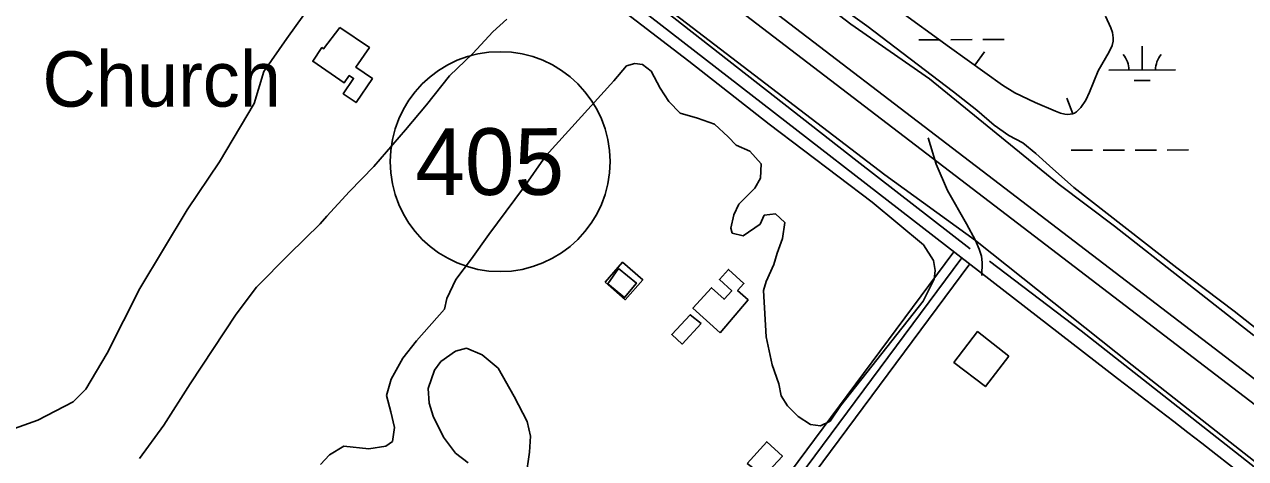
# Model space of a CAD drawing. Extents: x 3355724 to 3393621, y 594744 to 620174.
# Drawn here: x 3372282 to 3374114, y 616509 to 617160 of the extents above; entities that cross this region are included whole.
import ezdxf

# ---------------------------------------------------------------- set-up
doc = ezdxf.new("R2010")
doc.units = 0
for name, color, linetype in [('V-BLDG-OTLN', 7, 'Continuous'), ('V-BORW-LINE', 7, 'Continuous'), ('V-LEVE-TOET', 7, 'Continuous'), ('V-ROAD-CNTR', 7, 'Continuous'), ('V-ROAD-IDEN', 7, 'Continuous'), ('V-SITE-OTLN-IDEN', 7, 'Continuous'), ('V-SITE-VEGE', 7, 'Continuous'), ('V-SURV-LINE', 7, 'Continuous'), ('V-TOPO-SHOR', 7, 'Continuous'), ('V-WETL-SWMP', 7, 'Continuous')]:
    doc.layers.add(name, color=color, linetype=linetype)

msp = doc.modelspace()

# ---------------------------------------------------------------- linework, layer by layer
at = {"layer": 'V-BLDG-OTLN'}
for points in [[(3372755.7, 617155.9), (3372799.9, 617125.7), (3372779.6, 617096.1), (3372804.5, 617079.1), (3372779.9, 617043.2), (3372760.6, 617056.4), (3372776.3, 617079.4), (3372769.8, 617083.8), (3372762.3, 617072.9), (3372714.9, 617105.3), (3372728.8, 617125.7), (3372731.1, 617124.1)], [(3373153.5, 616773.5), (3373183.8, 616747.3), (3373210, 616777.5), (3373179.7, 616803.7)], [(3373173.5, 616794.3), (3373200.4, 616772.3), (3373182.7, 616750.6), (3373157.5, 616771.2)], [(3373326.1, 616697.5), (3373285.3, 616734.6), (3373313.3, 616765.3), (3373331.9, 616748.2), (3373343.4, 616760.8), (3373324.9, 616777.6), (3373338.8, 616792.9), (3373361.8, 616771.9), (3373352.2, 616761.3), (3373367.9, 616747.1)], [(3373297.8, 616711.9), (3373268.9, 616680.8), (3373253.6, 616695), (3373281.3, 616724.8)], [(3373759, 616662.6), (3373724, 616617), (3373676.7, 616653.4), (3373712.3, 616699.6)], [(3373366.5, 616501.8), (3373396.1, 616534.3), (3373419.5, 616512.9), (3373391.8, 616482.5)]]:
    msp.add_lwpolyline(points, close=True, dxfattribs=at)
at = {"layer": 'V-BORW-LINE'}
for p, q in [((3373708, 617099.1), (3373722.5, 617119.4)), ((3373855, 617026.5), (3373846, 617049.8))]:
    msp.add_line(p, q, dxfattribs=at)
msp.add_lwpolyline([(3373591.4, 617183.5), (3373670.1, 617126.2), (3373749.5, 617069.5), (3373768.3, 617057.7), (3373798.5, 617043.1), (3373829.2, 617030.3), (3373836.9, 617027.5), (3373843.1, 617026), (3373847.8, 617025.5), (3373854.5, 617026.3), (3373857.7, 617027.5), (3373860.6, 617029.4), (3373867.2, 617035.8), (3373874.5, 617046.9), (3373880.3, 617058.9), (3373886.9, 617075), (3373893.4, 617090.9), (3373904.1, 617109.9), (3373909.8, 617119.2), (3373914.4, 617128.9), (3373915.9, 617135.3), (3373915.9, 617140.4), (3373914.6, 617148.2), (3373912.1, 617155.6), (3373904.1, 617173.1)], dxfattribs=at)
at = {"layer": 'V-LEVE-TOET'}
for points in [[(3375825.8, 615008.1), (3375822, 615015.1), (3375811.4, 615025.5), (3375795.2, 615044.9), (3375674, 615158.8), (3375432.6, 615386.6), (3375213.6, 615584.5), (3374890.6, 615875.4), (3374636, 616096.2), (3374322.2, 616352.3), (3373944.2, 616649.4), (3373708.9, 616836.3), (3373573.2, 616934.7), (3373207.8, 617215.1), (3372868.9, 617474.7), (3372670.8, 617620.4), (3372460.9, 617765.4), (3372217.6, 617927), (3371905.3, 618137.9), (3371607.7, 618305.7), (3371539.6, 618342.8)], [(3372241.5, 618097.5), (3372299.3, 618060.5), (3372334.5, 618043.4), (3372350.3, 618029), (3372369.6, 618008.4), (3372421.3, 617976.8), (3372544.6, 617893.9), (3372648.6, 617823.3), (3372756.8, 617745.1), (3372911.1, 617628.5), (3372981.4, 617575), (3373038.6, 617529.8), (3373186.8, 617413.2), (3373278.4, 617346.7), (3373351.4, 617291.8), (3373522.3, 617160.8), (3373640.1, 617078.6), (3373834.5, 616920.1), (3373917.8, 616857.7), (3374126.6, 616693.8)]]:
    msp.add_lwpolyline(points, dxfattribs=at)
at = {"layer": 'V-ROAD-CNTR'}
for points in [[(3373922.3, 616629.1), (3373081.6, 617281.1)], [(3373638.1, 616990.2), (3373649.9, 616950.8), (3373667.3, 616911.5), (3373695.7, 616861.1), (3373708.9, 616836.3), (3373714.4, 616823.2), (3373717.9, 616812.8), (3373719.3, 616803.2), (3373718.4, 616784)], [(3370697.4, 612766.2), (3372448.5, 615164.6), (3373676.6, 616819.3)], [(3373688.6, 616810.3), (3372460.6, 615155.7), (3370709.5, 612757.4)], [(3371843.9, 614285.7), (3372472.7, 615146.9), (3373700.7, 616801.4)]]:
    msp.add_lwpolyline(points, dxfattribs=at)
msp.add_arc((3363183.3, 602512.6), 17737, 47.25593, 52.7382, dxfattribs=at)
at = {"layer": 'V-ROAD-IDEN'}
msp.add_circle((3372996, 616954.6), 165, dxfattribs=at)
msp.add_circle((3372996, 616954.6), 165, dxfattribs=at)
at = {"layer": 'V-SITE-VEGE'}
for p, q in [((3373128.4, 617221.1), (3373279, 617105.4)), ((3372985.1, 617149.4), (3373006.3, 617168.6)), ((3372955, 617117), (3372985.1, 617149.4)), ((3372920, 617083.3), (3372955, 617117)), ((3373185.7, 617098.3), (3373166.5, 617075.6)), ((3373198, 617101.8), (3373185.7, 617098.3)), ((3373209.7, 617100.5), (3373198, 617101.8)), ((3373222.8, 617090.2), (3373209.7, 617100.5)), ((3373279, 617105.4), (3373399.4, 617011)), ((3372885.8, 617040), (3372920, 617083.3)), ((3373166.5, 617075.6), (3373064.5, 616963.5)), ((3373235.9, 617064.8), (3373222.8, 617090.2)), ((3373249, 617044.9), (3373235.9, 617064.8)), ((3372854.3, 617002.2), (3372885.8, 617040)), ((3373266.2, 617027.1), (3373249, 617044.9)), ((3373292.3, 617019.6), (3373266.2, 617027.1)), ((3373317.7, 617010.8), (3373292.3, 617019.6)), ((3372806.4, 616947.1), (3372854.3, 617002.2)), ((3373338.3, 616991.6), (3373317.7, 617010.8)), ((3373399.4, 617011), (3373554.1, 616893.9)), ((3373350, 616979.3), (3373338.3, 616991.6)), ((3373064.5, 616963.5), (3373031, 616915.4)), ((3373370.6, 616970.4), (3373350, 616979.3)), ((3373387.8, 616951.2), (3373370.6, 616970.4)), ((3372770.1, 616910), (3372806.4, 616947.1)), ((3373386.5, 616929.9), (3373387.8, 616951.2)), ((3373378.3, 616914.8), (3373386.5, 616929.9)), ((3372735.9, 616872.8), (3372770.1, 616910)), ((3373031, 616915.4), (3372978.9, 616845.2)), ((3373363.9, 616901), (3373378.3, 616914.8)), ((3373346.8, 616874.9), (3373354.3, 616890.7)), ((3373354.3, 616890.7), (3373363.9, 616901)), ((3373554.1, 616893.9), (3373631.1, 616829.6)), ((3372726.3, 616861.1), (3372735.9, 616872.8)), ((3373342.1, 616855), (3373346.8, 616874.9)), ((3373392.1, 616874.3), (3373386, 616860.6)), ((3373409.3, 616876.4), (3373392.1, 616874.3)), ((3373423.1, 616863.4), (3373409.3, 616876.4)), ((3372679.7, 616815.7), (3372726.3, 616861.1)), ((3373344.1, 616847.5), (3373342.1, 616855)), ((3373386, 616860.6), (3373360.6, 616843.4)), ((3373419.7, 616839.4), (3373423.1, 616863.4)), ((3372978.9, 616845.2), (3372952.9, 616808.8)), ((3373360.6, 616843.4), (3373344.1, 616847.5)), ((3373411.5, 616817.4), (3373419.7, 616839.4)), ((3373406.7, 616800.2), (3373411.5, 616817.4)), ((3373631.1, 616829.6), (3373646.3, 616806.3)), ((3372630.4, 616766.2), (3372679.7, 616815.7)), ((3372952.9, 616808.8), (3372929.7, 616777.9)), ((3373395.1, 616774.8), (3373406.7, 616800.2)), ((3373646.3, 616806.3), (3373648.4, 616791.2)), ((3373648.4, 616791.2), (3373647, 616778.1)), ((3372600.3, 616725.6), (3372630.4, 616766.2)), ((3372929.7, 616777.9), (3372916, 616749)), ((3373391, 616761.1), (3373395.1, 616774.8)), ((3373647, 616778.1), (3373630.6, 616745.1)), ((3372916, 616749), (3372912.6, 616733.2)), ((3373395.3, 616691.7), (3373391, 616761.1)), ((3373630.6, 616745.1), (3373506.7, 616588.3)), ((3372531.2, 616621.1), (3372600.3, 616725.6)), ((3372912.6, 616733.2), (3372870.8, 616685.7)), ((3373404.3, 616649.9), (3373395.3, 616691.7)), ((3372870.8, 616685.7), (3372850.3, 616659.6)), ((3372907.3, 616654.9), (3372929.2, 616670.1)), ((3372929.2, 616670.1), (3372945.7, 616674.9)), ((3372945.7, 616674.9), (3372969.1, 616664.7)), ((3372850.3, 616659.6), (3372832.5, 616628)), ((3372897.7, 616641.9), (3372907.3, 616654.9)), ((3372969.1, 616664.7), (3372993.1, 616644.8)), ((3372888.2, 616614.4), (3372897.7, 616641.9)), ((3372993.1, 616644.8), (3373017.3, 616602.3)), ((3373414, 616621.1), (3373404.3, 616649.9)), ((3372491.5, 616559.2), (3372531.2, 616621.1)), ((3372832.5, 616628), (3372825.7, 616603.9)), ((3373417.5, 616603.2), (3373414, 616621.1)), ((3372825.7, 616603.9), (3372832, 616579.2)), ((3372889.6, 616592.4), (3372888.2, 616614.4)), ((3373017.3, 616602.3), (3373036.6, 616564.6)), ((3373427.1, 616588.2), (3373417.5, 616603.2)), ((3372832, 616579.2), (3372837.5, 616555.9)), ((3372895.8, 616572.5), (3372889.6, 616592.4)), ((3373442.9, 616572.4), (3373427.1, 616588.2)), ((3373506.7, 616588.3), (3373491, 616565)), ((3372911, 616541), (3372895.8, 616572.5)), ((3373036.6, 616564.6), (3373041.4, 616542.7)), ((3373461.5, 616560.1), (3373442.9, 616572.4)), ((3373476.6, 616558.1), (3373461.5, 616560.1)), ((3373491, 616565), (3373476.6, 616558.1)), ((3372455.2, 616509), (3372491.5, 616559.2)), ((3372837.5, 616555.9), (3372834.8, 616534.6)), ((3373041.4, 616542.7), (3373040.1, 616518.6)), ((3372761.4, 616527.6), (3372740.1, 616514.5)), ((3372799.1, 616523.6), (3372761.4, 616527.6)), ((3372824.5, 616527.7), (3372799.1, 616523.6)), ((3372834.8, 616534.6), (3372824.5, 616527.7)), ((3372928.9, 616517), (3372911, 616541)), ((3372740.1, 616514.5), (3372726.4, 616500.1)), ((3372948.2, 616502.6), (3372928.9, 616517)), ((3373040.1, 616518.6), (3373034.7, 616480.9))]:
    msp.add_line(p, q, dxfattribs=at)
msp.add_lwpolyline([(3372736.2, 617223.3), (3372676.2, 617139.5), (3372641.7, 617089.6), (3372627.3, 617041.8), (3372575, 616954.5), (3372526.7, 616882.5), (3372455.7, 616764.1), (3372406.8, 616667.1), (3372374.5, 616613.1), (3372355.8, 616594.4), (3372302.6, 616566.6), (3372267.4, 616554.1)], dxfattribs=at)
at = {"layer": 'V-SURV-LINE'}
for points in [[(3372813, 617634.2), (3374266.5, 616522.3)], [(3374248.3, 616498.4), (3372794.8, 617610.4)]]:
    msp.add_lwpolyline(points, dxfattribs=at)
at = {"layer": 'V-TOPO-SHOR'}
for points in [[(3373700.9, 616823.9), (3373531.4, 616955.4), (3373256.7, 617170.3), (3372933.6, 617416.8), (3372681.8, 617597.2), (3372385, 617805.1), (3372112.4, 617990.3), (3372052.9, 618033), (3371907, 618129.3), (3371642.1, 618279.3), (3371524.9, 618342.7)], [(3375787.4, 615027.4), (3375610.9, 615199.7), (3375326.4, 615471.1), (3375029.5, 615730.2), (3374736.8, 615994.7), (3374423.3, 616261.3), (3374143.7, 616483.7), (3373867.6, 616700.7), (3373730, 616805.3)]]:
    msp.add_lwpolyline(points, dxfattribs=at)
at = {"layer": 'V-WETL-SWMP'}
for p, q in [((3373546, 617158.5), (3373444.2, 617231.7)), ((3373675.9, 617059.3), (3373546, 617158.5)), ((3373624.3, 617137.5), (3373656.3, 617137.6)), ((3373672.3, 617137.6), (3373704.3, 617137.7)), ((3373720.3, 617137.8), (3373752.3, 617137.8)), ((3373959.2, 617091.9), (3373959.2, 617127.9)), ((3373909.2, 617091.8), (3374009.2, 617092.1)), ((3373947.3, 617076.5), (3373971.3, 617076.5)), ((3373711, 617032), (3373675.9, 617059.3)), ((3373737.1, 617009.4), (3373711, 617032)), ((3373759.1, 616993.6), (3373737.1, 617009.4)), ((3373780.4, 616982.7), (3373759.1, 616993.6)), ((3373799.6, 616967), (3373780.4, 616982.7)), ((3373820.3, 616948.5), (3373799.6, 616967)), ((3373852.7, 616971.6), (3373884.7, 616971.7)), ((3373900.7, 616971.7), (3373932.7, 616971.8)), ((3373948.7, 616971.8), (3373980.7, 616971.9)), ((3373996.7, 616972), (3374028.7, 616972.1)), ((3373856.7, 616915.6), (3373820.3, 616948.5)), ((3374011.4, 616795.2), (3373856.7, 616915.6)), ((3374097.3, 616730.2), (3374011.4, 616795.2)), ((3374158.5, 616681.6), (3374097.3, 616730.2))]:
    msp.add_line(p, q, dxfattribs=at)
for centre, start, end in [((3373904, 617092.3), 359.3782, 40.9218), ((3374014.5, 617092.6), 139.3782, 180.9218)]:
    msp.add_arc(centre, 35.2, start, end, dxfattribs=at)

# ---------------------------------------------------------------- texts
at = {"layer": 'V-ROAD-IDEN'}
msp.add_text('405', height=100, rotation=0.15, dxfattribs=at).set_placement((3372869, 616904.3))
at = {"layer": 'V-SITE-OTLN-IDEN'}
msp.add_text('Church', height=83, dxfattribs=at).set_placement((3372309.4, 617037.1))

doc.saveas('drawing.dxf')
